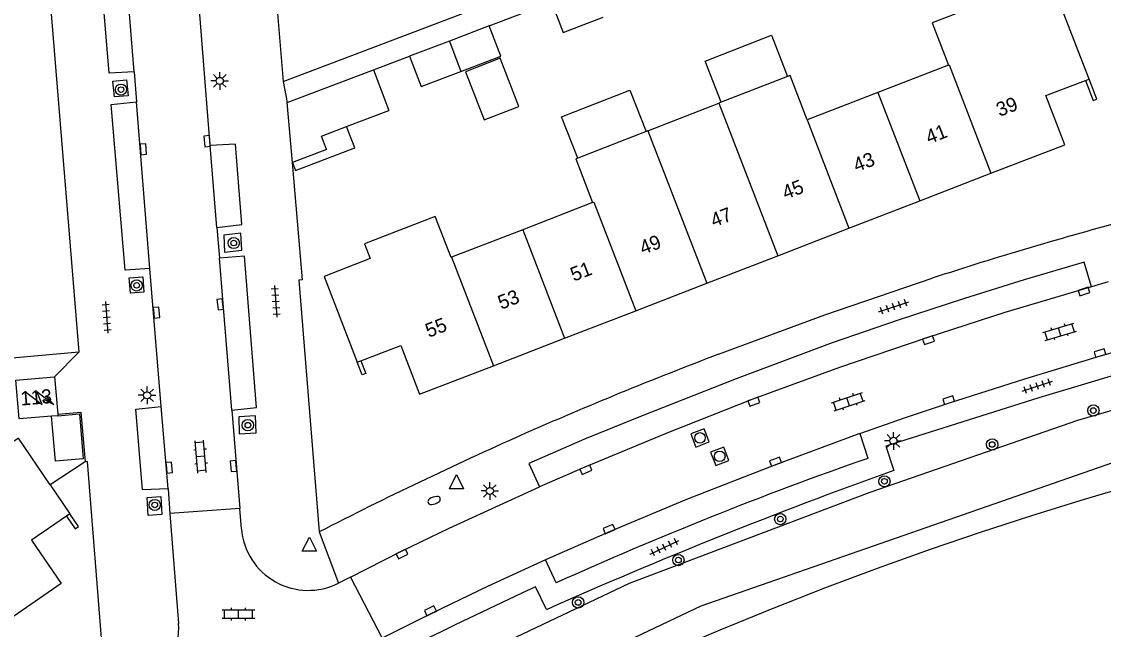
# Model space of a CAD drawing. Extents: x 125000 to 129004, y 397500 to 399008.
# Drawn here: x 127387.5 to 127464.2, y 398697.1 to 398740.1 of the extents above; entities that cross this region are included whole.
import ezdxf

# ---------------------------------------------------------------- set-up
doc = ezdxf.new("R2010")
doc.units = 0
for name, color, linetype in [('gg-afsc-erfafscheiding', 7, 'Continuous'), ('gg-afsc-muur', 7, 'Continuous'), ('gg-anno-huisnummerreeks BGT', 7, 'Continuous'), ('gg-bbg-bijgebouw', 7, 'Continuous'), ('gg-bbg-gedigitaliseerde bebouwing', 7, 'Continuous'), ('gg-bbg-gedigitaliseerde bijgebouw', 7, 'Continuous'), ('gg-bbg-hoofdgebouw', 7, 'Continuous'), ('gg-bbg-luifel en loopbrug', 7, 'Continuous'), ('gg-bbg-tussenscheiding', 7, 'Continuous'), ('gg-knt-BGT kruinlijn', 7, 'Continuous'), ('gg-knt-verharding', 7, 'Continuous'), ('gg-knt-verharding nz', 7, 'Continuous'), ('gg-kntw-beschoeiing', 7, 'Continuous'), ('gt-grn-groengrens', 7, 'Continuous'), ('gt-grn-weggrens', 7, 'Continuous'), ('gt-symb-boom', 7, 'Continuous'), ('gt-symb-brandkraan', 7, 'Continuous'), ('gt-symb-klinker verharding', 7, 'Continuous'), ('gt-symb-kolk', 7, 'Continuous'), ('gt-symb-lichtmast', 7, 'Continuous'), ('gt-symb-rioolschacht', 7, 'Continuous'), ('gt-symb-tegel verharding', 7, 'Continuous'), ('gt-symb-trafo symbool', 7, 'Continuous'), ('gt-symb-waterafsluiter', 7, 'Continuous')]:
    doc.layers.add(name, color=color, linetype=linetype)

# ---------------------------------------------------------------- blocks, each defined once
blk = doc.blocks.new('gt0-BOOM')
at = {"layer": 'gt-symb-boom'}
for radius in [0.4, 0.2]:
    blk.add_circle((0, 0), radius, dxfattribs=at)
blk = doc.blocks.new('gt0-KOLK')
at = {"layer": 'gt-symb-kolk'}
blk.add_lwpolyline([(0, 0), (0.375, 0), (0.375, 0.4), (-0.375, 0.4), (-0.375, 0), (0, 0)], dxfattribs=at)
blk = doc.blocks.new('gt0-TEG1')
at = {"layer": 'gt-symb-tegel verharding'}
for p, q in [((-1.125, 0), (1.125, 0)), ((-0.9, -0.25), (-0.9, 0.25)), ((-0.45, -0.25), (-0.45, 0.25)), ((0, -0.25), (0, 0.25)), ((0.45, -0.25), (0.45, 0.25)), ((0.9, -0.25), (0.9, 0.25))]:
    blk.add_line(p, q, dxfattribs=at)
blk = doc.blocks.new('gt0-KL1')
at = {"layer": 'gt-symb-klinker verharding'}
for p, q in [((-1.15, 0.3), (1.15, 0.3)), ((-1, -0.3), (-1, 0.3)), ((-0.5, 0.3), (-0.5, 0.45)), ((0, -0.3), (0, 0.3)), ((0.5, 0.3), (0.5, 0.45)), ((1, -0.3), (1, 0.3)), ((-1.15, -0.3), (1.15, -0.3)), ((-0.5, -0.45), (-0.5, -0.3)), ((0.5, -0.45), (0.5, -0.3))]:
    blk.add_line(p, q, dxfattribs=at)
blk = doc.blocks.new('gt0-RS')
at = {"layer": 'gt-symb-rioolschacht'}
blk.add_lwpolyline([(-0.5, -0.5), (0.5, -0.5), (0.5, 0.5), (-0.5, 0.5)], close=True, dxfattribs=at)
blk.add_circle((0, 0), 0.375, dxfattribs=at)
blk = doc.blocks.new('gt0-LMAST')
at = {"layer": 'gt-symb-lichtmast'}
for p, q in [((-0.182, 0.173), (-0.447, 0.438)), ((-0.005, 0.246), (-0.005, 0.621)), ((0.172, 0.173), (0.437, 0.438)), ((-0.255, -0.004), (-0.63, -0.004)), ((-0.182, -0.181), (-0.447, -0.446)), ((-0.005, -0.254), (-0.005, -0.629)), ((0.437, -0.446), (0.172, -0.181)), ((0.245, -0.004), (0.62, -0.004))]:
    blk.add_line(p, q, dxfattribs=at)
blk.add_circle((-0.005, -0.004), 0.25, dxfattribs=at)
blk = doc.blocks.new('gt0-HSP')
at = {"layer": 'gt-symb-trafo symbool'}
for points in [[(0.771, 0.746), (-0.529, -0.004), (0.471, -0.004), (-0.829, -0.754)], [(-0.217, -0.24), (-0.829, -0.754), (-0.077, -0.48)]]:
    blk.add_lwpolyline(points, dxfattribs=at)
blk = doc.blocks.new('gt0-BR')
at = {"layer": 'gt-symb-brandkraan'}
for centre, radius, start, end in [((-0.244, 0), 0.206, 107.56694, 252.43307), ((0.599, -2.664), 3, 106.89205, 107.56694), ((0, -0.691), 0.938, 73.10799, 106.89205), ((-0.599, -2.664), 3, 72.43309, 73.10799), ((0.244, 0), 0.206, 287.56695, 72.43309), ((0.599, 2.664), 3, 252.43307, 253.10797), ((0, 0.691), 0.938, 253.10797, 286.89206), ((-0.599, 2.664), 3, 286.89206, 287.56695)]:
    blk.add_arc(centre, radius, start, end, dxfattribs=at)
blk = doc.blocks.new('gt0-WAFSL')
at = {"layer": 'gt-symb-waterafsluiter'}
for p, q in [((-0.5, -0.333), (0, 0.667)), ((0, 0.667), (0.5, -0.333)), ((0.5, -0.333), (-0.5, -0.333))]:
    blk.add_line(p, q, dxfattribs=at)

msp = doc.modelspace()

# ---------------------------------------------------------------- linework, layer by layer
at = {"layer": 'gg-afsc-erfafscheiding'}
msp.add_line((127420.647, 398739.826), (127425.068, 398741.512), dxfattribs=at)
msp.add_lwpolyline([(127410.906, 398737.739), (127434.263, 398746.611), (127434.203, 398747.347)], dxfattribs=at)
at = {"layer": 'gg-afsc-muur'}
for p, q in [((127412.446, 398736.72), (127414.994, 398737.688)), ((127407.403, 398721.834), (127406.692, 398730.144)), ((127391.998, 398708.933), (127389.517, 398707.3))]:
    msp.add_line(p, q, dxfattribs=at)
for points in [[(127462.909, 398735.97), (127463.455, 398734.551), (127463.707, 398734.648), (127463.16, 398736.066)], [(127411.547, 398716.105), (127411.896, 398715.2), (127411.644, 398715.103), (127411.295, 398716.008)], [(127390.063, 398712.315), (127391.71, 398712.463), (127391.998, 398708.933)], [(127390.682, 398705.091), (127391.298, 398704.193), (127391.532, 398704.351), (127390.915, 398705.251)]]:
    msp.add_lwpolyline(points, dxfattribs=at)
at = {"layer": 'gg-bbg-bijgebouw'}
for p, q in [((127420.647, 398739.826), (127417.821, 398738.757)), ((127417.821, 398738.757), (127414.994, 398737.688)), ((127406.328, 398734.396), (127412.446, 398736.72)), ((127412.446, 398736.72), (127413.541, 398733.84)), ((127406.692, 398730.144), (127406.328, 398734.396))]:
    msp.add_line(p, q, dxfattribs=at)
for points in [[(127425.068, 398741.512), (127425.885, 398739.363), (127428.714, 398740.439)], [(127418.643, 398736.608), (127421.466, 398737.682), (127420.647, 398739.826)], [(127414.994, 398737.688), (127415.815, 398735.532), (127418.643, 398736.608)]]:
    msp.add_lwpolyline(points, dxfattribs=at)
at = {"layer": 'gg-bbg-gedigitaliseerde bebouwing'}
for p, q in [((127453.205, 398737.052), (127448.193, 398735.113)), ((127441.794, 398736.25), (127437.073, 398734.425)), ((127448.193, 398735.113), (127443.176, 398733.172)), ((127431.883, 398732.402), (127436.906, 398734.36)), ((127437.073, 398734.425), (127436.906, 398734.36)), ((127431.759, 398732.354), (127426.915, 398730.464)), ((127431.883, 398732.402), (127431.759, 398732.354)), ((127426.915, 398730.464), (127426.791, 398730.416))]:
    msp.add_line(p, q, dxfattribs=at)
for points in [[(127457.062, 398741.985), (127452.048, 398740.051), (127453.205, 398737.052)], [(127443.176, 398733.172), (127441.961, 398736.315), (127441.794, 398736.25)]]:
    msp.add_lwpolyline(points, dxfattribs=at)
at = {"layer": 'gg-bbg-gedigitaliseerde bijgebouw'}
for p, q in [((127410.536, 398732.698), (127413.541, 398733.84)), ((127409.122, 398731.067), (127406.692, 398730.144))]:
    msp.add_line(p, q, dxfattribs=at)
for points in [[(127418.959, 398736.587), (127420.292, 398733.17), (127422.747, 398734.127), (127421.415, 398737.545), (127418.959, 398736.587)], [(127409.122, 398731.067), (127408.759, 398732.023), (127410.536, 398732.698)], [(127390.072, 398712.212), (127391.614, 398712.339), (127391.876, 398709.161), (127389.894, 398708.997), (127389.632, 398712.176)]]:
    msp.add_lwpolyline(points, dxfattribs=at)
at = {"layer": 'gg-bbg-hoofdgebouw'}
for p, q in [((127463.16, 398736.066), (127460.815, 398742.145)), ((127462.909, 398735.97), (127463.16, 398736.066)), ((127426.791, 398730.416), (127427.975, 398727.314)), ((127451.159, 398727.437), (127456.205, 398729.389)), ((127427.975, 398727.314), (127423.015, 398725.391)), ((127446.142, 398725.496), (127451.159, 398727.437)), ((127423.015, 398725.391), (127417.97, 398723.436)), ((127441.087, 398723.541), (127446.142, 398725.496)), ((127436.06, 398721.597), (127441.087, 398723.541)), ((127431.023, 398719.648), (127436.06, 398721.597)), ((127425.987, 398717.7), (127431.023, 398719.648)), ((127420.941, 398715.749), (127425.987, 398717.7)), ((127411.295, 398716.008), (127411.547, 398716.105)), ((127387.093, 398714.724), (127389.843, 398714.956)), ((127389.843, 398714.956), (127390.063, 398712.315)), ((127390.063, 398712.315), (127390.072, 398712.212)), ((127389.517, 398707.3), (127390.915, 398705.251)), ((127390.915, 398705.251), (127390.682, 398705.091))]:
    msp.add_line(p, q, dxfattribs=at)
for points in [[(127456.205, 398729.389), (127461.433, 398731.411), (127460.088, 398734.889), (127462.909, 398735.97)], [(127417.97, 398723.436), (127417.94, 398723.424), (127416.813, 398726.332), (127411.798, 398724.397), (127412.209, 398723.338)], [(127412.209, 398723.338), (127408.957, 398722.076), (127411.295, 398716.008)], [(127411.547, 398716.105), (127414.369, 398717.191), (127415.709, 398713.725), (127420.941, 398715.749)], [(127389.632, 398712.176), (127387.323, 398711.985), (127387.093, 398714.724)], [(127389.517, 398707.3), (127387.294, 398710.61), (127384.337, 398708.612), (127385.456, 398706.956), (127381.023, 398703.926)], [(127390.682, 398705.091), (127388.201, 398703.391), (127390.307, 398700.309), (127385.675, 398697.14)]]:
    msp.add_lwpolyline(points, dxfattribs=at)
at = {"layer": 'gg-bbg-luifel en loopbrug'}
for points in [[(127437.073, 398734.425), (127435.94, 398737.331), (127440.655, 398739.17), (127441.794, 398736.25)], [(127426.915, 398730.464), (127425.771, 398733.398), (127430.615, 398735.287), (127431.759, 398732.354)], [(127406.692, 398730.144), (127406.903, 398729.589), (127411.126, 398731.193), (127410.536, 398732.698)]]:
    msp.add_lwpolyline(points, dxfattribs=at)
at = {"layer": 'gg-bbg-tussenscheiding'}
for p, q in [((127417.821, 398738.757), (127418.643, 398736.608)), ((127448.193, 398735.113), (127451.159, 398727.437)), ((127436.906, 398734.36), (127441.087, 398723.541)), ((127443.176, 398733.172), (127446.142, 398725.496)), ((127431.883, 398732.402), (127436.06, 398721.597)), ((127423.015, 398725.391), (127425.987, 398717.7)), ((127417.97, 398723.436), (127420.941, 398715.749)), ((127390.072, 398712.212), (127389.632, 398712.176))]:
    msp.add_line(p, q, dxfattribs=at)
for points in [[(127453.205, 398737.052), (127453.239, 398737.065), (127456.205, 398729.389)], [(127427.975, 398727.314), (127428.05, 398727.343), (127431.023, 398719.648)]]:
    msp.add_lwpolyline(points, dxfattribs=at)
at = {"layer": 'gg-knt-BGT kruinlijn'}
msp.add_lwpolyline([(127479.964, 398693.803), (127483.987, 398695.946), (127486.859, 398699.013), (127488.093, 398702.626), (127487.673, 398707.558), (127486.504, 398712.039), (127483.882, 398714.934), (127480.949, 398716.127), (127476.411, 398715.965), (127462.33, 398711.867), (127447.617, 398706.768), (127430.573, 398700.327), (127413.106, 398692.029), (127396.369, 398682.629), (127380.313, 398672.036), (127367.063, 398662.549)], dxfattribs=at)
at = {"layer": 'gg-knt-verharding'}
for p, q in [((127402.395, 398780.502), (127406.041, 398735.891)), ((127388.156, 398758.527), (127391.557, 398716.702)), ((127400.874, 398731.367), (127399.86, 398743.97)), ((127406.041, 398735.891), (127410.906, 398737.739)), ((127395.479, 398736.578), (127395.646, 398734.445)), ((127401.349, 398725.537), (127401.527, 398723.379)), ((127397.402, 398712.852), (127396.597, 398722.65)), ((127464.519, 398721.691), (127463.322, 398721.348)), ((127391.557, 398716.702), (127384.953, 398716.12)), ((127402.4, 398712.601), (127402.966, 398705.627)), ((127446.911, 398710.947), (127447.476, 398709.19)), ((127397.881, 398707.026), (127398.016, 398705.277)), ((127402.966, 398705.627), (127398.016, 398705.277)), ((127398.016, 398705.277), (127398.619, 398697.493)), ((127403.082, 398704.2), (127402.966, 398705.627)), ((127425.377, 398700.361), (127424.636, 398702.001)), ((127410.815, 398700.779), (127409.963, 398700.347)), ((127410.815, 398700.779), (127413.058, 398696.45)), ((127424.696, 398698.467), (127423.913, 398700.074))]:
    msp.add_line(p, q, dxfattribs=at)
for points in [[(127395.479, 398736.578), (127393.704, 398736.477), (127392.731, 398748.171), (127394.515, 398748.37)], [(127393.973, 398735.924), (127394.944, 398736.013), (127395.049, 398734.884), (127394.077, 398734.795), (127393.973, 398735.924)], [(127396.597, 398722.65), (127394.834, 398722.533), (127393.851, 398734.252), (127395.646, 398734.445)], [(127401.349, 398725.537), (127403.118, 398725.759), (127402.667, 398731.455), (127400.874, 398731.367)], [(127401.829, 398724.992), (127401.886, 398723.789), (127403.1, 398723.936), (127403.043, 398725.139), (127401.829, 398724.992)], [(127402.4, 398712.601), (127404.152, 398712.794), (127403.301, 398723.525), (127401.527, 398723.379)], [(127463.322, 398721.348), (127462.815, 398723.081), (127458.566, 398721.838), (127454.338, 398720.524), (127449.628, 398718.99), (127444.948, 398717.364), (127438.143, 398714.812), (127431.375, 398712.163), (127427.397, 398710.537), (127423.453, 398708.832), (127424.198, 398707.173)], [(127395.131, 398721.983), (127396.084, 398722.061), (127396.167, 398720.959), (127395.214, 398720.881), (127395.131, 398721.983)], [(127407.403, 398721.834), (127407.154, 398721.814), (127408.587, 398703.977)], [(127436.901, 398716.563), (127444.43, 398719.346), (127452.025, 398721.946)], [(127481.856, 398719.488), (127476.151, 398718.197), (127470.485, 398716.742), (127459.588, 398713.475), (127448.743, 398710.041), (127449.309, 398708.33)], [(127446.911, 398710.947), (127450.081, 398712.063), (127453.271, 398713.123), (127458.613, 398714.826), (127463.978, 398716.457), (127465.813, 398716.978)], [(127397.881, 398707.026), (127396.08, 398706.946), (127395.604, 398712.682), (127397.402, 398712.852)], [(127402.89, 398712.137), (127402.929, 398710.918), (127404.13, 398710.985), (127404.091, 398712.204), (127402.89, 398712.137)], [(127393.248, 398695.551), (127392.168, 398708.969), (127391.998, 398708.933)], [(127396.393, 398706.413), (127397.37, 398706.491), (127397.453, 398705.207), (127396.476, 398705.128), (127396.393, 398706.413)], [(127410.815, 398700.779), (127414.374, 398702.582), (127417.813, 398704.241), (127424.198, 398707.173)], [(127424.636, 398702.001), (127420.58, 398700.142), (127416.562, 398698.203), (127413.058, 398696.45)]]:
    msp.add_lwpolyline(points, dxfattribs=at)
for centre, radius, start, end in [((127532.47, 398476.128), 258.646, 104.89194, 108.12097), ((127535.985, 398454.977), 279.723, 110.74565, 113.83394), ((127541.764, 398443.883), 292.207, 113.99155, 117.11399), ((127537.006, 398453.024), 271.36, 109.26458, 114.29085), ((127571.496, 398367.772), 361.813, 109.73718, 113.93706), ((127407.817, 398704.585), 4.75, 184.64747, 296.85944), ((127537.958, 398451.235), 273.729, 114.6224, 121.64777), ((127393.736, 398697.059), 4.902, 302.54119, 5.08391)]:
    msp.add_arc(centre, radius, start, end, dxfattribs=at)
at = {"layer": 'gg-knt-verharding nz'}
for p, q in [((127395.479, 398736.578), (127394.515, 398748.37)), ((127396.597, 398722.65), (127395.646, 398734.445)), ((127401.349, 398725.537), (127400.874, 398731.367)), ((127402.4, 398712.601), (127401.527, 398723.379)), ((127397.881, 398707.026), (127397.402, 398712.852))]:
    msp.add_line(p, q, dxfattribs=at)
for points in [[(127463.322, 398721.348), (127457.189, 398719.52), (127451.665, 398717.735), (127445.478, 398715.622), (127439.334, 398713.387), (127433.36, 398711.018), (127427.42, 398708.566), (127424.198, 398707.173)], [(127446.911, 398710.947), (127440.938, 398708.738), (127434.623, 398706.265), (127429.214, 398703.999), (127424.636, 398702.001)]]:
    msp.add_lwpolyline(points, dxfattribs=at)
at = {"layer": 'gg-kntw-beschoeiing'}
msp.add_lwpolyline([(127481.736, 398708.587), (127481.586, 398709.129), (127478.705, 398710.691), (127466.169, 398707.255), (127462.578, 398706.2), (127459.002, 398705.095), (127455.443, 398703.939), (127451.901, 398702.73), (127448.143, 398701.384), (127444.405, 398699.984), (127440.688, 398698.529), (127436.992, 398697.02), (127433.544, 398695.551), (127430.118, 398694.029), (127423.327, 398690.856), (127416.683, 398687.563), (127410.109, 398684.113)], dxfattribs=at)
at = {"layer": 'gt-grn-groengrens'}
msp.add_lwpolyline([(127409.005, 398686.08), (127435.676, 398698.748), (127472.852, 398711.685), (127479.856, 398712.494), (127482.281, 398710.877), (127483.033, 398707.559)], dxfattribs=at)
at = {"layer": 'gt-grn-weggrens'}
for p, q in [((127406.041, 398735.891), (127406.328, 398734.396)), ((127389.843, 398714.956), (127391.557, 398716.702)), ((127408.587, 398703.977), (127409.963, 398700.347))]:
    msp.add_line(p, q, dxfattribs=at)

# ---------------------------------------------------------------- block references
at = {"layer": 'gt-symb-boom', "rotation": 40.98653320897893}
msp.add_blockref('gt0-BOOM', (127394.546, 398735.313), dxfattribs=at)
at = {"layer": 'gt-symb-boom'}
for p in [(127402.539, 398724.446), (127395.655, 398721.445), (127463.461, 398712.577), (127403.538, 398711.54), (127456.291, 398710.169), (127448.653, 398707.56), (127396.942, 398705.884), (127441.274, 398704.887), (127434.053, 398701.983), (127426.946, 398698.979)]:
    msp.add_blockref('gt0-BOOM', p, dxfattribs=at)
at = {"layer": 'gt-symb-brandkraan', "rotation": -160.966920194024}
msp.add_blockref('gt0-BR', (127416.741, 398706.204), dxfattribs=at)
at = {"layer": 'gt-symb-klinker verharding'}
for p, rotation in [((127461.071, 398718.15), 16.62239613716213), ((127446.093, 398713.199), 18.597977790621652), ((127400.191, 398709.312), 94.58762565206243)]:
    msp.add_blockref('gt0-KL1', p, dxfattribs=dict(at, rotation=rotation))
msp.add_blockref('gt0-KL1', (127402.873, 398698.155), dxfattribs=at)
at = {"layer": 'gt-symb-kolk'}
for p, rotation in [((127400.85, 398731.679), 94.58762565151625), ((127395.935, 398731.073), -85.52659354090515), ((127462.745, 398721.199), -162.66989131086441), ((127401.376, 398720.08), -82.70443985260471), ((127396.867, 398719.498), -85.1221191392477), ((127451.841, 398717.372), 18.308068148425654), ((127463.978, 398716.457), 16.2602047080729), ((127439.334, 398713.387), -159.2628518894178), ((127453.271, 398713.123), 18.308068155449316), ((127397.761, 398708.516), -85.00791883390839), ((127402.72, 398708.659), 94.644721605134), ((127440.865, 398709.135), -159.2092747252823), ((127427.42, 398708.566), -156.92177859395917), ((127429.059, 398704.365), -156.79388541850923), ((127414.374, 398702.582), -153.76806006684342), ((127416.561, 398698.203), 26.052350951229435)]:
    msp.add_blockref('gt0-KOLK', p, dxfattribs=dict(at, rotation=rotation))
at = {"layer": 'gt-symb-lichtmast'}
for p in [(127401.553, 398735.939), (127396.405, 398713.66), (127449.299, 398710.432), (127420.692, 398706.884)]:
    msp.add_blockref('gt0-LMAST', p, dxfattribs=at)
at = {"layer": 'gt-symb-rioolschacht'}
for p, rotation in [((127435.58, 398710.636), 21.152645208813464), ((127436.98, 398709.333), 21.15264520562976)]:
    msp.add_blockref('gt0-RS', p, dxfattribs=dict(at, rotation=rotation))
at = {"layer": 'gt-symb-tegel verharding'}
for p, rotation in [((127405.513, 398720.31), -85.69798887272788), ((127393.527, 398719.192), -85.69798887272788), ((127449.31, 398719.923), 18.59797779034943), ((127459.491, 398714.3), 18.597977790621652), ((127433.063, 398702.892), 25.59142414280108)]:
    msp.add_blockref('gt0-TEG1', p, dxfattribs=dict(at, rotation=rotation))
at = {"layer": 'gt-symb-trafo symbool', "rotation": 113.02549200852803}
msp.add_blockref('gt0-HSP', (127388.758, 398713.483), dxfattribs=at)
at = {"layer": 'gt-symb-waterafsluiter'}
for p in [(127418.328, 398707.366), (127407.897, 398702.944)]:
    msp.add_blockref('gt0-WAFSL', p, dxfattribs=at)

# ---------------------------------------------------------------- texts
at = {"layer": 'gg-anno-huisnummerreeks BGT'}
for s, rotation, p in [('39', 21.2, (127456.815, 398733.377)), ('41', 21.2, (127451.812, 398731.442)), ('43', 21.2, (127446.681, 398729.457)), ('45', 21.2, (127441.645, 398727.509)), ('47', 21.2, (127436.566, 398725.545)), ('49', 21.2, (127431.538, 398723.6)), ('51', 21.2, (127426.635, 398721.703)), ('53', 21.2, (127421.495, 398719.715)), ('55', 21.2, (127416.355, 398717.727)), ('113', 4.8, (127387.458, 398712.925))]:
    msp.add_text(s, height=1, rotation=rotation, dxfattribs=at).set_placement(p)

doc.saveas('drawing.dxf')
